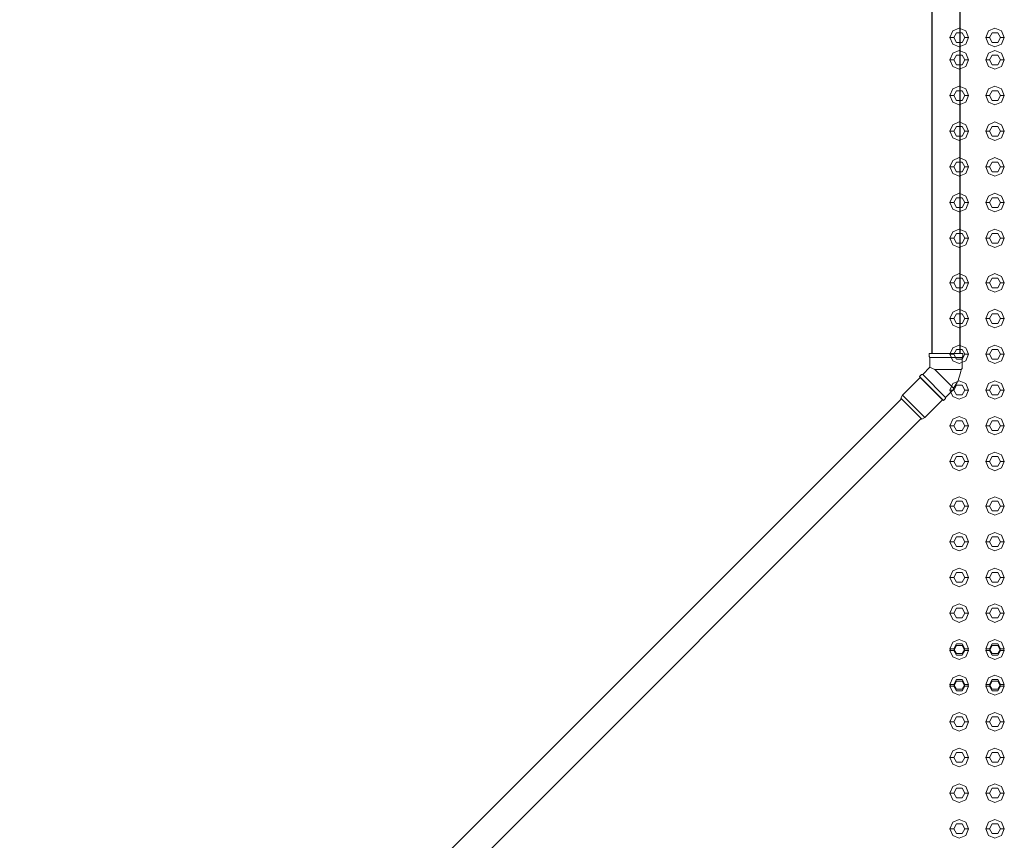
# Model space of a CAD drawing. Header units: millimetres. Extents: x -261 to 187, y -214 to 106.
# Tile 334 of 656: x -192.45 to -191.12, y -87.7 to -86.59. Entities that reach past the tile are written whole.
import ezdxf

# ---------------------------------------------------------------- set-up
doc = ezdxf.new("R2010")
doc.units = ezdxf.units.MM
doc.header["$LTSCALE"] = 0.005
doc.header["$MEASUREMENT"] = 0
for name, color, linetype, lineweight in [('AP-Condutos', 4, 'Continuous', 25), ('IFC-Elemento construtivo genérico-Contorno', 9, 'Continuous', 5), ('Simbolos', 5, 'Continuous', 20), ('Simbolos_int', 174, 'Continuous', 5)]:
    doc.layers.add(name, color=color, linetype=linetype, lineweight=lineweight)

msp = doc.modelspace()

# ---------------------------------------------------------------- linework, layer by layer
at = {"layer": 'AP-Condutos'}
for p, q in [((-191.2219, -84.7227), (-191.2219, -87.0407)), ((-191.1843, -84.7227), (-191.1843, -87.0407)), ((-191.2631, -87.1015), (-193.068, -88.9064)), ((-191.2365, -87.1281), (-193.0414, -88.933))]:
    msp.add_line(p, q, dxfattribs=at)
at = {"layer": 'IFC-Elemento construtivo genérico-Contorno', "lineweight": 5}
for p, q in [((-191.1977, -86.6156), (-191.194, -86.6068)), ((-191.194, -86.6068), (-191.1852, -86.6031)), ((-191.1927, -86.6156), (-191.1889, -86.6091)), ((-191.1889, -86.6091), (-191.1814, -86.6091)), ((-191.1852, -86.6031), (-191.1763, -86.6068)), ((-191.1814, -86.6091), (-191.1777, -86.6156)), ((-191.1763, -86.6068), (-191.1727, -86.6156)), ((-191.1497, -86.6156), (-191.146, -86.6068)), ((-191.146, -86.6068), (-191.1372, -86.6031)), ((-191.1447, -86.6156), (-191.1409, -86.6091)), ((-191.1409, -86.6091), (-191.1334, -86.6091)), ((-191.1372, -86.6031), (-191.1283, -86.6068)), ((-191.1334, -86.6091), (-191.1297, -86.6156)), ((-191.1283, -86.6068), (-191.1247, -86.6156)), ((-191.1977, -86.6156), (-191.1927, -86.6156)), ((-191.1977, -86.6156), (-191.194, -86.6244)), ((-191.194, -86.6244), (-191.1852, -86.6281)), ((-191.1927, -86.6156), (-191.1889, -86.6221)), ((-191.1889, -86.6221), (-191.1814, -86.6221)), ((-191.1852, -86.6281), (-191.1763, -86.6244)), ((-191.1814, -86.6221), (-191.1777, -86.6156)), ((-191.1777, -86.6156), (-191.1727, -86.6156)), ((-191.1763, -86.6244), (-191.1727, -86.6156)), ((-191.1497, -86.6156), (-191.1447, -86.6156)), ((-191.1497, -86.6156), (-191.146, -86.6244)), ((-191.146, -86.6244), (-191.1372, -86.6281)), ((-191.1447, -86.6156), (-191.1409, -86.6221)), ((-191.1409, -86.6221), (-191.1334, -86.6221)), ((-191.1372, -86.6281), (-191.1283, -86.6244)), ((-191.1334, -86.6221), (-191.1297, -86.6156)), ((-191.1297, -86.6156), (-191.1247, -86.6156)), ((-191.1283, -86.6244), (-191.1247, -86.6156)), ((-191.1977, -86.6456), (-191.194, -86.6368)), ((-191.194, -86.6368), (-191.1852, -86.6331)), ((-191.1927, -86.6456), (-191.1889, -86.6391)), ((-191.1889, -86.6391), (-191.1814, -86.6391)), ((-191.1852, -86.6331), (-191.1763, -86.6368)), ((-191.1814, -86.6391), (-191.1777, -86.6456)), ((-191.1763, -86.6368), (-191.1727, -86.6456)), ((-191.1497, -86.6456), (-191.146, -86.6368)), ((-191.146, -86.6368), (-191.1372, -86.6331)), ((-191.1447, -86.6456), (-191.1409, -86.6391)), ((-191.1409, -86.6391), (-191.1334, -86.6391)), ((-191.1372, -86.6331), (-191.1283, -86.6368)), ((-191.1334, -86.6391), (-191.1297, -86.6456)), ((-191.1283, -86.6368), (-191.1247, -86.6456)), ((-191.1977, -86.6456), (-191.1927, -86.6456)), ((-191.1977, -86.6456), (-191.194, -86.6544)), ((-191.1927, -86.6456), (-191.1889, -86.6521)), ((-191.1889, -86.6521), (-191.1814, -86.6521)), ((-191.1814, -86.6521), (-191.1777, -86.6456)), ((-191.1777, -86.6456), (-191.1727, -86.6456)), ((-191.1763, -86.6544), (-191.1727, -86.6456)), ((-191.1497, -86.6456), (-191.1447, -86.6456)), ((-191.1497, -86.6456), (-191.146, -86.6544)), ((-191.1447, -86.6456), (-191.1409, -86.6521)), ((-191.1409, -86.6521), (-191.1334, -86.6521)), ((-191.1334, -86.6521), (-191.1297, -86.6456)), ((-191.1297, -86.6456), (-191.1247, -86.6456)), ((-191.1283, -86.6544), (-191.1247, -86.6456)), ((-191.194, -86.6544), (-191.1852, -86.6581)), ((-191.1852, -86.6581), (-191.1763, -86.6544)), ((-191.146, -86.6544), (-191.1372, -86.6581)), ((-191.1372, -86.6581), (-191.1283, -86.6544)), ((-191.1977, -86.6936), (-191.194, -86.6848)), ((-191.194, -86.6848), (-191.1852, -86.6811)), ((-191.1927, -86.6936), (-191.1889, -86.6871)), ((-191.1889, -86.6871), (-191.1814, -86.6871)), ((-191.1852, -86.6811), (-191.1763, -86.6848)), ((-191.1814, -86.6871), (-191.1777, -86.6936)), ((-191.1763, -86.6848), (-191.1727, -86.6936)), ((-191.1497, -86.6936), (-191.146, -86.6848)), ((-191.146, -86.6848), (-191.1372, -86.6811)), ((-191.1447, -86.6936), (-191.1409, -86.6871)), ((-191.1409, -86.6871), (-191.1334, -86.6871)), ((-191.1372, -86.6811), (-191.1283, -86.6848)), ((-191.1334, -86.6871), (-191.1297, -86.6936)), ((-191.1283, -86.6848), (-191.1247, -86.6936)), ((-191.1977, -86.6936), (-191.1927, -86.6936)), ((-191.1977, -86.6936), (-191.194, -86.7024)), ((-191.194, -86.7024), (-191.1852, -86.7061)), ((-191.1927, -86.6936), (-191.1889, -86.7001)), ((-191.1889, -86.7001), (-191.1814, -86.7001)), ((-191.1852, -86.7061), (-191.1763, -86.7024)), ((-191.1814, -86.7001), (-191.1777, -86.6936)), ((-191.1777, -86.6936), (-191.1727, -86.6936)), ((-191.1763, -86.7024), (-191.1727, -86.6936)), ((-191.1497, -86.6936), (-191.1447, -86.6936)), ((-191.1497, -86.6936), (-191.146, -86.7024)), ((-191.146, -86.7024), (-191.1372, -86.7061)), ((-191.1447, -86.6936), (-191.1409, -86.7001)), ((-191.1409, -86.7001), (-191.1334, -86.7001)), ((-191.1372, -86.7061), (-191.1283, -86.7024)), ((-191.1334, -86.7001), (-191.1297, -86.6936)), ((-191.1297, -86.6936), (-191.1247, -86.6936)), ((-191.1283, -86.7024), (-191.1247, -86.6936)), ((-191.194, -86.7328), (-191.1852, -86.7291)), ((-191.1852, -86.7291), (-191.1763, -86.7328)), ((-191.146, -86.7328), (-191.1372, -86.7291)), ((-191.1372, -86.7291), (-191.1283, -86.7328)), ((-191.1977, -86.7416), (-191.194, -86.7328)), ((-191.1977, -86.7416), (-191.1927, -86.7416)), ((-191.1977, -86.7416), (-191.194, -86.7504)), ((-191.1927, -86.7416), (-191.1889, -86.7351)), ((-191.1927, -86.7416), (-191.1889, -86.7481)), ((-191.1889, -86.7351), (-191.1814, -86.7351)), ((-191.1814, -86.7351), (-191.1777, -86.7416)), ((-191.1814, -86.7481), (-191.1777, -86.7416)), ((-191.1777, -86.7416), (-191.1727, -86.7416)), ((-191.1763, -86.7328), (-191.1727, -86.7416)), ((-191.1763, -86.7504), (-191.1727, -86.7416)), ((-191.1497, -86.7416), (-191.146, -86.7328)), ((-191.1497, -86.7416), (-191.1447, -86.7416)), ((-191.1497, -86.7416), (-191.146, -86.7504)), ((-191.1447, -86.7416), (-191.1409, -86.7351)), ((-191.1447, -86.7416), (-191.1409, -86.7481)), ((-191.1409, -86.7351), (-191.1334, -86.7351)), ((-191.1334, -86.7351), (-191.1297, -86.7416)), ((-191.1334, -86.7481), (-191.1297, -86.7416)), ((-191.1297, -86.7416), (-191.1247, -86.7416)), ((-191.1283, -86.7328), (-191.1247, -86.7416)), ((-191.1283, -86.7504), (-191.1247, -86.7416)), ((-191.194, -86.7504), (-191.1852, -86.7541)), ((-191.1889, -86.7481), (-191.1814, -86.7481)), ((-191.1852, -86.7541), (-191.1763, -86.7504)), ((-191.146, -86.7504), (-191.1372, -86.7541)), ((-191.1409, -86.7481), (-191.1334, -86.7481)), ((-191.1372, -86.7541), (-191.1283, -86.7504)), ((-191.1977, -86.7896), (-191.194, -86.7808)), ((-191.194, -86.7808), (-191.1852, -86.7771)), ((-191.1927, -86.7896), (-191.1889, -86.7831)), ((-191.1889, -86.7831), (-191.1814, -86.7831)), ((-191.1852, -86.7771), (-191.1763, -86.7808)), ((-191.1814, -86.7831), (-191.1777, -86.7896)), ((-191.1763, -86.7808), (-191.1727, -86.7896)), ((-191.1497, -86.7896), (-191.146, -86.7808)), ((-191.146, -86.7808), (-191.1372, -86.7771)), ((-191.1447, -86.7896), (-191.1409, -86.7831)), ((-191.1409, -86.7831), (-191.1334, -86.7831)), ((-191.1372, -86.7771), (-191.1283, -86.7808)), ((-191.1334, -86.7831), (-191.1297, -86.7896)), ((-191.1283, -86.7808), (-191.1247, -86.7896)), ((-191.1977, -86.7896), (-191.1927, -86.7896)), ((-191.1977, -86.7896), (-191.194, -86.7984)), ((-191.194, -86.7984), (-191.1852, -86.8021)), ((-191.1927, -86.7896), (-191.1889, -86.7961)), ((-191.1889, -86.7961), (-191.1814, -86.7961)), ((-191.1852, -86.8021), (-191.1763, -86.7984)), ((-191.1814, -86.7961), (-191.1777, -86.7896)), ((-191.1777, -86.7896), (-191.1727, -86.7896)), ((-191.1763, -86.7984), (-191.1727, -86.7896)), ((-191.1497, -86.7896), (-191.1447, -86.7896)), ((-191.1497, -86.7896), (-191.146, -86.7984)), ((-191.146, -86.7984), (-191.1372, -86.8021)), ((-191.1447, -86.7896), (-191.1409, -86.7961)), ((-191.1409, -86.7961), (-191.1334, -86.7961)), ((-191.1372, -86.8021), (-191.1283, -86.7984)), ((-191.1334, -86.7961), (-191.1297, -86.7896)), ((-191.1297, -86.7896), (-191.1247, -86.7896)), ((-191.1283, -86.7984), (-191.1247, -86.7896)), ((-191.194, -86.8288), (-191.1852, -86.8251)), ((-191.1852, -86.8251), (-191.1763, -86.8288)), ((-191.146, -86.8288), (-191.1372, -86.8251)), ((-191.1372, -86.8251), (-191.1283, -86.8288)), ((-191.1977, -86.8376), (-191.194, -86.8288)), ((-191.1977, -86.8376), (-191.1927, -86.8376)), ((-191.1977, -86.8376), (-191.194, -86.8464)), ((-191.1927, -86.8376), (-191.1889, -86.8311)), ((-191.1927, -86.8376), (-191.1889, -86.8441)), ((-191.1889, -86.8311), (-191.1814, -86.8311)), ((-191.1814, -86.8311), (-191.1777, -86.8376)), ((-191.1814, -86.8441), (-191.1777, -86.8376)), ((-191.1777, -86.8376), (-191.1727, -86.8376)), ((-191.1763, -86.8288), (-191.1727, -86.8376)), ((-191.1763, -86.8464), (-191.1727, -86.8376)), ((-191.1497, -86.8376), (-191.146, -86.8288)), ((-191.1497, -86.8376), (-191.1447, -86.8376)), ((-191.1497, -86.8376), (-191.146, -86.8464)), ((-191.1447, -86.8376), (-191.1409, -86.8311)), ((-191.1447, -86.8376), (-191.1409, -86.8441)), ((-191.1409, -86.8311), (-191.1334, -86.8311)), ((-191.1334, -86.8311), (-191.1297, -86.8376)), ((-191.1334, -86.8441), (-191.1297, -86.8376)), ((-191.1297, -86.8376), (-191.1247, -86.8376)), ((-191.1283, -86.8288), (-191.1247, -86.8376)), ((-191.1283, -86.8464), (-191.1247, -86.8376)), ((-191.194, -86.8464), (-191.1852, -86.8501)), ((-191.1889, -86.8441), (-191.1814, -86.8441)), ((-191.1852, -86.8501), (-191.1763, -86.8464)), ((-191.146, -86.8464), (-191.1372, -86.8501)), ((-191.1409, -86.8441), (-191.1334, -86.8441)), ((-191.1372, -86.8501), (-191.1283, -86.8464)), ((-191.1977, -86.8856), (-191.194, -86.8768)), ((-191.194, -86.8768), (-191.1852, -86.8731)), ((-191.1852, -86.8731), (-191.1763, -86.8768)), ((-191.1763, -86.8768), (-191.1727, -86.8856)), ((-191.1497, -86.8856), (-191.146, -86.8768)), ((-191.146, -86.8768), (-191.1372, -86.8731)), ((-191.1372, -86.8731), (-191.1283, -86.8768)), ((-191.1283, -86.8768), (-191.1247, -86.8856)), ((-191.1977, -86.8856), (-191.1927, -86.8856)), ((-191.1977, -86.8856), (-191.194, -86.8944)), ((-191.1927, -86.8856), (-191.1889, -86.8791)), ((-191.1927, -86.8856), (-191.1889, -86.8921)), ((-191.1889, -86.8791), (-191.1814, -86.8791)), ((-191.1814, -86.8791), (-191.1777, -86.8856)), ((-191.1814, -86.8921), (-191.1777, -86.8856)), ((-191.1777, -86.8856), (-191.1727, -86.8856)), ((-191.1763, -86.8944), (-191.1727, -86.8856)), ((-191.1497, -86.8856), (-191.1447, -86.8856)), ((-191.1497, -86.8856), (-191.146, -86.8944)), ((-191.1447, -86.8856), (-191.1409, -86.8791)), ((-191.1447, -86.8856), (-191.1409, -86.8921)), ((-191.1409, -86.8791), (-191.1334, -86.8791)), ((-191.1334, -86.8791), (-191.1297, -86.8856)), ((-191.1334, -86.8921), (-191.1297, -86.8856)), ((-191.1297, -86.8856), (-191.1247, -86.8856)), ((-191.1283, -86.8944), (-191.1247, -86.8856)), ((-191.194, -86.8944), (-191.1852, -86.8981)), ((-191.1889, -86.8921), (-191.1814, -86.8921)), ((-191.1852, -86.8981), (-191.1763, -86.8944)), ((-191.146, -86.8944), (-191.1372, -86.8981)), ((-191.1409, -86.8921), (-191.1334, -86.8921)), ((-191.1372, -86.8981), (-191.1283, -86.8944)), ((-191.1977, -86.9456), (-191.194, -86.9368)), ((-191.194, -86.9368), (-191.1852, -86.9331)), ((-191.1927, -86.9456), (-191.1889, -86.9391)), ((-191.1889, -86.9391), (-191.1814, -86.9391)), ((-191.1852, -86.9331), (-191.1763, -86.9368)), ((-191.1814, -86.9391), (-191.1777, -86.9456)), ((-191.1763, -86.9368), (-191.1727, -86.9456)), ((-191.1497, -86.9456), (-191.146, -86.9368)), ((-191.146, -86.9368), (-191.1372, -86.9331)), ((-191.1447, -86.9456), (-191.1409, -86.9391)), ((-191.1409, -86.9391), (-191.1334, -86.9391)), ((-191.1372, -86.9331), (-191.1283, -86.9368)), ((-191.1334, -86.9391), (-191.1297, -86.9456)), ((-191.1283, -86.9368), (-191.1247, -86.9456)), ((-191.1977, -86.9456), (-191.1927, -86.9456)), ((-191.1977, -86.9456), (-191.194, -86.9544)), ((-191.194, -86.9544), (-191.1852, -86.9581)), ((-191.1927, -86.9456), (-191.1889, -86.9521)), ((-191.1889, -86.9521), (-191.1814, -86.9521)), ((-191.1852, -86.9581), (-191.1763, -86.9544)), ((-191.1814, -86.9521), (-191.1777, -86.9456)), ((-191.1777, -86.9456), (-191.1727, -86.9456)), ((-191.1763, -86.9544), (-191.1727, -86.9456)), ((-191.1497, -86.9456), (-191.1447, -86.9456)), ((-191.1497, -86.9456), (-191.146, -86.9544)), ((-191.146, -86.9544), (-191.1372, -86.9581)), ((-191.1447, -86.9456), (-191.1409, -86.9521)), ((-191.1409, -86.9521), (-191.1334, -86.9521)), ((-191.1372, -86.9581), (-191.1283, -86.9544)), ((-191.1334, -86.9521), (-191.1297, -86.9456)), ((-191.1297, -86.9456), (-191.1247, -86.9456)), ((-191.1283, -86.9544), (-191.1247, -86.9456)), ((-191.194, -86.9848), (-191.1852, -86.9811)), ((-191.1852, -86.9811), (-191.1763, -86.9848)), ((-191.146, -86.9848), (-191.1372, -86.9811)), ((-191.1372, -86.9811), (-191.1283, -86.9848)), ((-191.1977, -86.9936), (-191.194, -86.9848)), ((-191.1977, -86.9936), (-191.1927, -86.9936)), ((-191.1977, -86.9936), (-191.194, -87.0024)), ((-191.1927, -86.9936), (-191.1889, -86.9871)), ((-191.1927, -86.9936), (-191.1889, -87.0001)), ((-191.1889, -86.9871), (-191.1814, -86.9871)), ((-191.1814, -86.9871), (-191.1777, -86.9936)), ((-191.1814, -87.0001), (-191.1777, -86.9936)), ((-191.1777, -86.9936), (-191.1727, -86.9936)), ((-191.1763, -86.9848), (-191.1727, -86.9936)), ((-191.1763, -87.0024), (-191.1727, -86.9936)), ((-191.1497, -86.9936), (-191.146, -86.9848)), ((-191.1497, -86.9936), (-191.1447, -86.9936)), ((-191.1497, -86.9936), (-191.146, -87.0024)), ((-191.1447, -86.9936), (-191.1409, -86.9871)), ((-191.1447, -86.9936), (-191.1409, -87.0001)), ((-191.1409, -86.9871), (-191.1334, -86.9871)), ((-191.1334, -86.9871), (-191.1297, -86.9936)), ((-191.1334, -87.0001), (-191.1297, -86.9936)), ((-191.1297, -86.9936), (-191.1247, -86.9936)), ((-191.1283, -86.9848), (-191.1247, -86.9936)), ((-191.1283, -87.0024), (-191.1247, -86.9936)), ((-191.194, -87.0024), (-191.1852, -87.0061)), ((-191.1889, -87.0001), (-191.1814, -87.0001)), ((-191.1852, -87.0061), (-191.1763, -87.0024)), ((-191.146, -87.0024), (-191.1372, -87.0061)), ((-191.1409, -87.0001), (-191.1334, -87.0001)), ((-191.1372, -87.0061), (-191.1283, -87.0024)), ((-191.1977, -87.0416), (-191.194, -87.0328)), ((-191.194, -87.0328), (-191.1852, -87.0291)), ((-191.1927, -87.0416), (-191.1889, -87.0351)), ((-191.1889, -87.0351), (-191.1814, -87.0351)), ((-191.1852, -87.0291), (-191.1763, -87.0328)), ((-191.1814, -87.0351), (-191.1777, -87.0416)), ((-191.1763, -87.0328), (-191.1727, -87.0416)), ((-191.1497, -87.0416), (-191.146, -87.0328)), ((-191.146, -87.0328), (-191.1372, -87.0291)), ((-191.1447, -87.0416), (-191.1409, -87.0351)), ((-191.1409, -87.0351), (-191.1334, -87.0351)), ((-191.1372, -87.0291), (-191.1283, -87.0328)), ((-191.1334, -87.0351), (-191.1297, -87.0416)), ((-191.1283, -87.0328), (-191.1247, -87.0416)), ((-191.1977, -87.0416), (-191.1927, -87.0416)), ((-191.1977, -87.0416), (-191.194, -87.0504)), ((-191.1927, -87.0416), (-191.1889, -87.0481)), ((-191.1889, -87.0481), (-191.1814, -87.0481)), ((-191.1814, -87.0481), (-191.1777, -87.0416)), ((-191.1777, -87.0416), (-191.1727, -87.0416)), ((-191.1763, -87.0504), (-191.1727, -87.0416)), ((-191.1497, -87.0416), (-191.1447, -87.0416)), ((-191.1497, -87.0416), (-191.146, -87.0504)), ((-191.1447, -87.0416), (-191.1409, -87.0481)), ((-191.1409, -87.0481), (-191.1334, -87.0481)), ((-191.1334, -87.0481), (-191.1297, -87.0416)), ((-191.1297, -87.0416), (-191.1247, -87.0416)), ((-191.1283, -87.0504), (-191.1247, -87.0416)), ((-191.194, -87.0504), (-191.1852, -87.0541)), ((-191.1852, -87.0541), (-191.1763, -87.0504)), ((-191.146, -87.0504), (-191.1372, -87.0541)), ((-191.1372, -87.0541), (-191.1283, -87.0504)), ((-191.1977, -87.0896), (-191.194, -87.0808)), ((-191.1977, -87.0896), (-191.1927, -87.0896)), ((-191.1977, -87.0896), (-191.194, -87.0984)), ((-191.194, -87.0808), (-191.1852, -87.0771)), ((-191.1927, -87.0896), (-191.1889, -87.0831)), ((-191.1927, -87.0896), (-191.1889, -87.0961)), ((-191.1889, -87.0831), (-191.1814, -87.0831)), ((-191.1852, -87.0771), (-191.1763, -87.0808)), ((-191.1814, -87.0831), (-191.1777, -87.0896)), ((-191.1814, -87.0961), (-191.1777, -87.0896)), ((-191.1777, -87.0896), (-191.1727, -87.0896)), ((-191.1763, -87.0808), (-191.1727, -87.0896)), ((-191.1763, -87.0984), (-191.1727, -87.0896)), ((-191.1497, -87.0896), (-191.146, -87.0808)), ((-191.1497, -87.0896), (-191.1447, -87.0896)), ((-191.1497, -87.0896), (-191.146, -87.0984)), ((-191.146, -87.0808), (-191.1372, -87.0771)), ((-191.1447, -87.0896), (-191.1409, -87.0831)), ((-191.1447, -87.0896), (-191.1409, -87.0961)), ((-191.1409, -87.0831), (-191.1334, -87.0831)), ((-191.1372, -87.0771), (-191.1283, -87.0808)), ((-191.1334, -87.0831), (-191.1297, -87.0896)), ((-191.1334, -87.0961), (-191.1297, -87.0896)), ((-191.1297, -87.0896), (-191.1247, -87.0896)), ((-191.1283, -87.0808), (-191.1247, -87.0896)), ((-191.1283, -87.0984), (-191.1247, -87.0896)), ((-191.194, -87.0984), (-191.1852, -87.1021)), ((-191.1889, -87.0961), (-191.1814, -87.0961)), ((-191.1852, -87.1021), (-191.1763, -87.0984)), ((-191.146, -87.0984), (-191.1372, -87.1021)), ((-191.1409, -87.0961), (-191.1334, -87.0961)), ((-191.1372, -87.1021), (-191.1283, -87.0984)), ((-191.1977, -87.1376), (-191.194, -87.1288)), ((-191.194, -87.1288), (-191.1852, -87.1251)), ((-191.1852, -87.1251), (-191.1763, -87.1288)), ((-191.1763, -87.1288), (-191.1727, -87.1376)), ((-191.1497, -87.1376), (-191.146, -87.1288)), ((-191.146, -87.1288), (-191.1372, -87.1251)), ((-191.1372, -87.1251), (-191.1283, -87.1288)), ((-191.1283, -87.1288), (-191.1247, -87.1376)), ((-191.1977, -87.1376), (-191.1927, -87.1376)), ((-191.1977, -87.1376), (-191.194, -87.1464)), ((-191.1927, -87.1376), (-191.1889, -87.1311)), ((-191.1927, -87.1376), (-191.1889, -87.1441)), ((-191.1889, -87.1311), (-191.1814, -87.1311)), ((-191.1814, -87.1311), (-191.1777, -87.1376)), ((-191.1814, -87.1441), (-191.1777, -87.1376)), ((-191.1777, -87.1376), (-191.1727, -87.1376)), ((-191.1763, -87.1464), (-191.1727, -87.1376)), ((-191.1497, -87.1376), (-191.1447, -87.1376)), ((-191.1497, -87.1376), (-191.146, -87.1464)), ((-191.1447, -87.1376), (-191.1409, -87.1311)), ((-191.1447, -87.1376), (-191.1409, -87.1441)), ((-191.1409, -87.1311), (-191.1334, -87.1311)), ((-191.1334, -87.1311), (-191.1297, -87.1376)), ((-191.1334, -87.1441), (-191.1297, -87.1376)), ((-191.1297, -87.1376), (-191.1247, -87.1376)), ((-191.1283, -87.1464), (-191.1247, -87.1376)), ((-191.194, -87.1464), (-191.1852, -87.1501)), ((-191.1889, -87.1441), (-191.1814, -87.1441)), ((-191.1852, -87.1501), (-191.1763, -87.1464)), ((-191.146, -87.1464), (-191.1372, -87.1501)), ((-191.1409, -87.1441), (-191.1334, -87.1441)), ((-191.1372, -87.1501), (-191.1283, -87.1464)), ((-191.1977, -87.1856), (-191.194, -87.1768)), ((-191.194, -87.1768), (-191.1852, -87.1731)), ((-191.1927, -87.1856), (-191.1889, -87.1791)), ((-191.1889, -87.1791), (-191.1814, -87.1791)), ((-191.1852, -87.1731), (-191.1763, -87.1768)), ((-191.1814, -87.1791), (-191.1777, -87.1856)), ((-191.1763, -87.1768), (-191.1727, -87.1856)), ((-191.1497, -87.1856), (-191.146, -87.1768)), ((-191.146, -87.1768), (-191.1372, -87.1731)), ((-191.1447, -87.1856), (-191.1409, -87.1791)), ((-191.1409, -87.1791), (-191.1334, -87.1791)), ((-191.1372, -87.1731), (-191.1283, -87.1768)), ((-191.1334, -87.1791), (-191.1297, -87.1856)), ((-191.1283, -87.1768), (-191.1247, -87.1856)), ((-191.1977, -87.1856), (-191.1927, -87.1856)), ((-191.1977, -87.1856), (-191.194, -87.1944)), ((-191.194, -87.1944), (-191.1852, -87.1981)), ((-191.1927, -87.1856), (-191.1889, -87.1921)), ((-191.1889, -87.1921), (-191.1814, -87.1921)), ((-191.1852, -87.1981), (-191.1763, -87.1944)), ((-191.1814, -87.1921), (-191.1777, -87.1856)), ((-191.1777, -87.1856), (-191.1727, -87.1856)), ((-191.1763, -87.1944), (-191.1727, -87.1856)), ((-191.1497, -87.1856), (-191.1447, -87.1856)), ((-191.1497, -87.1856), (-191.146, -87.1944)), ((-191.146, -87.1944), (-191.1372, -87.1981)), ((-191.1447, -87.1856), (-191.1409, -87.1921)), ((-191.1409, -87.1921), (-191.1334, -87.1921)), ((-191.1372, -87.1981), (-191.1283, -87.1944)), ((-191.1334, -87.1921), (-191.1297, -87.1856)), ((-191.1297, -87.1856), (-191.1247, -87.1856)), ((-191.1283, -87.1944), (-191.1247, -87.1856)), ((-191.194, -87.2368), (-191.1852, -87.2331)), ((-191.1852, -87.2331), (-191.1763, -87.2368)), ((-191.146, -87.2368), (-191.1372, -87.2331)), ((-191.1372, -87.2331), (-191.1283, -87.2368)), ((-191.1977, -87.2456), (-191.194, -87.2368)), ((-191.1977, -87.2456), (-191.1927, -87.2456)), ((-191.1977, -87.2456), (-191.194, -87.2544)), ((-191.1927, -87.2456), (-191.1889, -87.2391)), ((-191.1927, -87.2456), (-191.1889, -87.2521)), ((-191.1889, -87.2391), (-191.1814, -87.2391)), ((-191.1814, -87.2391), (-191.1777, -87.2456)), ((-191.1814, -87.2521), (-191.1777, -87.2456)), ((-191.1777, -87.2456), (-191.1727, -87.2456)), ((-191.1763, -87.2368), (-191.1727, -87.2456)), ((-191.1763, -87.2544), (-191.1727, -87.2456)), ((-191.1497, -87.2456), (-191.146, -87.2368)), ((-191.1497, -87.2456), (-191.1447, -87.2456)), ((-191.1497, -87.2456), (-191.146, -87.2544)), ((-191.1447, -87.2456), (-191.1409, -87.2391)), ((-191.1447, -87.2456), (-191.1409, -87.2521)), ((-191.1409, -87.2391), (-191.1334, -87.2391)), ((-191.1334, -87.2391), (-191.1297, -87.2456)), ((-191.1334, -87.2521), (-191.1297, -87.2456)), ((-191.1297, -87.2456), (-191.1247, -87.2456)), ((-191.1283, -87.2368), (-191.1247, -87.2456)), ((-191.1283, -87.2544), (-191.1247, -87.2456)), ((-191.194, -87.2544), (-191.1852, -87.2581)), ((-191.1889, -87.2521), (-191.1814, -87.2521)), ((-191.1852, -87.2581), (-191.1763, -87.2544)), ((-191.146, -87.2544), (-191.1372, -87.2581)), ((-191.1409, -87.2521), (-191.1334, -87.2521)), ((-191.1372, -87.2581), (-191.1283, -87.2544)), ((-191.1977, -87.2936), (-191.194, -87.2848)), ((-191.194, -87.2848), (-191.1852, -87.2811)), ((-191.1927, -87.2936), (-191.1889, -87.2871)), ((-191.1889, -87.2871), (-191.1814, -87.2871)), ((-191.1852, -87.2811), (-191.1763, -87.2848)), ((-191.1814, -87.2871), (-191.1777, -87.2936)), ((-191.1763, -87.2848), (-191.1727, -87.2936)), ((-191.1497, -87.2936), (-191.146, -87.2848)), ((-191.146, -87.2848), (-191.1372, -87.2811)), ((-191.1447, -87.2936), (-191.1409, -87.2871)), ((-191.1409, -87.2871), (-191.1334, -87.2871)), ((-191.1372, -87.2811), (-191.1283, -87.2848)), ((-191.1334, -87.2871), (-191.1297, -87.2936)), ((-191.1283, -87.2848), (-191.1247, -87.2936)), ((-191.1977, -87.2936), (-191.1927, -87.2936)), ((-191.1977, -87.2936), (-191.194, -87.3024)), ((-191.1927, -87.2936), (-191.1889, -87.3001)), ((-191.1889, -87.3001), (-191.1814, -87.3001)), ((-191.1814, -87.3001), (-191.1777, -87.2936)), ((-191.1777, -87.2936), (-191.1727, -87.2936)), ((-191.1763, -87.3024), (-191.1727, -87.2936)), ((-191.1497, -87.2936), (-191.1447, -87.2936)), ((-191.1497, -87.2936), (-191.146, -87.3024)), ((-191.1447, -87.2936), (-191.1409, -87.3001)), ((-191.1409, -87.3001), (-191.1334, -87.3001)), ((-191.1334, -87.3001), (-191.1297, -87.2936)), ((-191.1297, -87.2936), (-191.1247, -87.2936)), ((-191.1283, -87.3024), (-191.1247, -87.2936)), ((-191.194, -87.3024), (-191.1852, -87.3061)), ((-191.1852, -87.3061), (-191.1763, -87.3024)), ((-191.146, -87.3024), (-191.1372, -87.3061)), ((-191.1372, -87.3061), (-191.1283, -87.3024)), ((-191.1977, -87.3416), (-191.194, -87.3328)), ((-191.194, -87.3328), (-191.1852, -87.3291)), ((-191.1927, -87.3416), (-191.1889, -87.3351)), ((-191.1889, -87.3351), (-191.1814, -87.3351)), ((-191.1852, -87.3291), (-191.1763, -87.3328)), ((-191.1814, -87.3351), (-191.1777, -87.3416)), ((-191.1763, -87.3328), (-191.1727, -87.3416)), ((-191.1497, -87.3416), (-191.146, -87.3328)), ((-191.146, -87.3328), (-191.1372, -87.3291)), ((-191.1447, -87.3416), (-191.1409, -87.3351)), ((-191.1409, -87.3351), (-191.1334, -87.3351)), ((-191.1372, -87.3291), (-191.1283, -87.3328)), ((-191.1334, -87.3351), (-191.1297, -87.3416)), ((-191.1283, -87.3328), (-191.1247, -87.3416)), ((-191.1977, -87.3416), (-191.1927, -87.3416)), ((-191.1977, -87.3416), (-191.194, -87.3504)), ((-191.194, -87.3504), (-191.1852, -87.3541)), ((-191.1927, -87.3416), (-191.1889, -87.3481)), ((-191.1889, -87.3481), (-191.1814, -87.3481)), ((-191.1852, -87.3541), (-191.1763, -87.3504)), ((-191.1814, -87.3481), (-191.1777, -87.3416)), ((-191.1777, -87.3416), (-191.1727, -87.3416)), ((-191.1763, -87.3504), (-191.1727, -87.3416)), ((-191.1497, -87.3416), (-191.1447, -87.3416)), ((-191.1497, -87.3416), (-191.146, -87.3504)), ((-191.146, -87.3504), (-191.1372, -87.3541)), ((-191.1447, -87.3416), (-191.1409, -87.3481)), ((-191.1409, -87.3481), (-191.1334, -87.3481)), ((-191.1372, -87.3541), (-191.1283, -87.3504)), ((-191.1334, -87.3481), (-191.1297, -87.3416)), ((-191.1297, -87.3416), (-191.1247, -87.3416)), ((-191.1283, -87.3504), (-191.1247, -87.3416)), ((-191.1977, -87.3896), (-191.194, -87.3808)), ((-191.194, -87.3808), (-191.1852, -87.3771)), ((-191.1852, -87.3771), (-191.1763, -87.3808)), ((-191.1763, -87.3808), (-191.1727, -87.3896)), ((-191.1497, -87.3896), (-191.146, -87.3808)), ((-191.146, -87.3808), (-191.1372, -87.3771)), ((-191.1372, -87.3771), (-191.1283, -87.3808)), ((-191.1283, -87.3808), (-191.1247, -87.3896)), ((-191.1977, -87.3896), (-191.1927, -87.3896)), ((-191.1977, -87.3896), (-191.194, -87.3984)), ((-191.1927, -87.3896), (-191.1889, -87.3831)), ((-191.1927, -87.3896), (-191.1889, -87.3961)), ((-191.1889, -87.3831), (-191.1814, -87.3831)), ((-191.1814, -87.3831), (-191.1777, -87.3896)), ((-191.1814, -87.3961), (-191.1777, -87.3896)), ((-191.1777, -87.3896), (-191.1727, -87.3896)), ((-191.1763, -87.3984), (-191.1727, -87.3896)), ((-191.1497, -87.3896), (-191.1447, -87.3896)), ((-191.1497, -87.3896), (-191.146, -87.3984)), ((-191.1447, -87.3896), (-191.1409, -87.3831)), ((-191.1447, -87.3896), (-191.1409, -87.3961)), ((-191.1409, -87.3831), (-191.1334, -87.3831)), ((-191.1334, -87.3831), (-191.1297, -87.3896)), ((-191.1334, -87.3961), (-191.1297, -87.3896)), ((-191.1297, -87.3896), (-191.1247, -87.3896)), ((-191.1283, -87.3984), (-191.1247, -87.3896)), ((-191.194, -87.3984), (-191.1852, -87.4021)), ((-191.1889, -87.3961), (-191.1814, -87.3961)), ((-191.1852, -87.4021), (-191.1763, -87.3984)), ((-191.146, -87.3984), (-191.1372, -87.4021)), ((-191.1409, -87.3961), (-191.1334, -87.3961)), ((-191.1372, -87.4021), (-191.1283, -87.3984)), ((-191.1977, -87.4376), (-191.194, -87.4288)), ((-191.194, -87.4288), (-191.1852, -87.4251)), ((-191.1927, -87.4376), (-191.1889, -87.4311)), ((-191.1927, -87.4397), (-191.1889, -87.4332)), ((-191.1889, -87.4311), (-191.1814, -87.4311)), ((-191.1889, -87.4332), (-191.1814, -87.4332)), ((-191.1852, -87.4251), (-191.1763, -87.4288)), ((-191.1814, -87.4311), (-191.1777, -87.4376)), ((-191.1814, -87.4332), (-191.1777, -87.4397)), ((-191.1763, -87.4288), (-191.1727, -87.4376)), ((-191.1497, -87.4376), (-191.146, -87.4288)), ((-191.146, -87.4288), (-191.1372, -87.4251)), ((-191.1447, -87.4376), (-191.1409, -87.4311)), ((-191.1447, -87.4397), (-191.1409, -87.4332)), ((-191.1409, -87.4311), (-191.1334, -87.4311)), ((-191.1409, -87.4332), (-191.1334, -87.4332)), ((-191.1372, -87.4251), (-191.1283, -87.4288)), ((-191.1334, -87.4311), (-191.1297, -87.4376)), ((-191.1334, -87.4332), (-191.1297, -87.4397)), ((-191.1283, -87.4288), (-191.1247, -87.4376)), ((-191.1977, -87.4376), (-191.1927, -87.4376)), ((-191.1977, -87.4376), (-191.1972, -87.4387)), ((-191.1977, -87.4397), (-191.1972, -87.4387)), ((-191.1977, -87.4397), (-191.1927, -87.4397)), ((-191.1977, -87.4397), (-191.194, -87.4486)), ((-191.1927, -87.4376), (-191.1889, -87.4441)), ((-191.1927, -87.4397), (-191.1889, -87.4462)), ((-191.1889, -87.4441), (-191.1814, -87.4441)), ((-191.1889, -87.4462), (-191.1814, -87.4462)), ((-191.1814, -87.4441), (-191.1777, -87.4376)), ((-191.1814, -87.4462), (-191.1777, -87.4397)), ((-191.1777, -87.4376), (-191.1727, -87.4376)), ((-191.1777, -87.4397), (-191.1727, -87.4397)), ((-191.1763, -87.4486), (-191.1727, -87.4397)), ((-191.1731, -87.4387), (-191.1727, -87.4376)), ((-191.1731, -87.4387), (-191.1727, -87.4397)), ((-191.1497, -87.4376), (-191.1447, -87.4376)), ((-191.1497, -87.4376), (-191.1492, -87.4387)), ((-191.1497, -87.4397), (-191.1492, -87.4387)), ((-191.1497, -87.4397), (-191.1447, -87.4397)), ((-191.1497, -87.4397), (-191.146, -87.4486)), ((-191.1447, -87.4376), (-191.1409, -87.4441)), ((-191.1447, -87.4397), (-191.1409, -87.4462)), ((-191.1409, -87.4441), (-191.1334, -87.4441)), ((-191.1409, -87.4462), (-191.1334, -87.4462)), ((-191.1334, -87.4441), (-191.1297, -87.4376)), ((-191.1334, -87.4462), (-191.1297, -87.4397)), ((-191.1297, -87.4376), (-191.1247, -87.4376)), ((-191.1297, -87.4397), (-191.1247, -87.4397)), ((-191.1283, -87.4486), (-191.1247, -87.4397)), ((-191.1251, -87.4387), (-191.1247, -87.4376)), ((-191.1251, -87.4387), (-191.1247, -87.4397)), ((-191.194, -87.4486), (-191.1852, -87.4522)), ((-191.1852, -87.4522), (-191.1763, -87.4486)), ((-191.146, -87.4486), (-191.1372, -87.4522)), ((-191.1372, -87.4522), (-191.1283, -87.4486)), ((-191.194, -87.4768), (-191.1852, -87.4731)), ((-191.1852, -87.4731), (-191.1763, -87.4768)), ((-191.146, -87.4768), (-191.1372, -87.4731)), ((-191.1372, -87.4731), (-191.1283, -87.4768)), ((-191.1977, -87.4856), (-191.194, -87.4768)), ((-191.1977, -87.4856), (-191.1927, -87.4856)), ((-191.1977, -87.4856), (-191.1972, -87.4867)), ((-191.1977, -87.4877), (-191.1972, -87.4867)), ((-191.1927, -87.4856), (-191.1889, -87.4791)), ((-191.1927, -87.4877), (-191.1889, -87.4812)), ((-191.1927, -87.4856), (-191.1889, -87.4921)), ((-191.1889, -87.4791), (-191.1814, -87.4791)), ((-191.1889, -87.4812), (-191.1814, -87.4812)), ((-191.1814, -87.4791), (-191.1777, -87.4856)), ((-191.1814, -87.4812), (-191.1777, -87.4877)), ((-191.1814, -87.4921), (-191.1777, -87.4856)), ((-191.1777, -87.4856), (-191.1727, -87.4856)), ((-191.1763, -87.4768), (-191.1727, -87.4856)), ((-191.1731, -87.4867), (-191.1727, -87.4856)), ((-191.1731, -87.4867), (-191.1727, -87.4877)), ((-191.1497, -87.4856), (-191.146, -87.4768)), ((-191.1497, -87.4856), (-191.1447, -87.4856)), ((-191.1497, -87.4856), (-191.1492, -87.4867)), ((-191.1497, -87.4877), (-191.1492, -87.4867)), ((-191.1447, -87.4856), (-191.1409, -87.4791)), ((-191.1447, -87.4877), (-191.1409, -87.4812)), ((-191.1447, -87.4856), (-191.1409, -87.4921)), ((-191.1409, -87.4791), (-191.1334, -87.4791)), ((-191.1409, -87.4812), (-191.1334, -87.4812)), ((-191.1334, -87.4791), (-191.1297, -87.4856)), ((-191.1334, -87.4812), (-191.1297, -87.4877)), ((-191.1334, -87.4921), (-191.1297, -87.4856)), ((-191.1297, -87.4856), (-191.1247, -87.4856)), ((-191.1283, -87.4768), (-191.1247, -87.4856)), ((-191.1251, -87.4867), (-191.1247, -87.4856)), ((-191.1251, -87.4867), (-191.1247, -87.4877)), ((-191.1977, -87.4877), (-191.1927, -87.4877)), ((-191.1977, -87.4877), (-191.194, -87.4966)), ((-191.194, -87.4966), (-191.1852, -87.5002)), ((-191.1927, -87.4877), (-191.1889, -87.4942)), ((-191.1889, -87.4921), (-191.1814, -87.4921)), ((-191.1889, -87.4942), (-191.1814, -87.4942)), ((-191.1852, -87.5002), (-191.1763, -87.4966)), ((-191.1814, -87.4942), (-191.1777, -87.4877)), ((-191.1777, -87.4877), (-191.1727, -87.4877)), ((-191.1763, -87.4966), (-191.1727, -87.4877)), ((-191.1497, -87.4877), (-191.1447, -87.4877)), ((-191.1497, -87.4877), (-191.146, -87.4966)), ((-191.146, -87.4966), (-191.1372, -87.5002)), ((-191.1447, -87.4877), (-191.1409, -87.4942)), ((-191.1409, -87.4921), (-191.1334, -87.4921)), ((-191.1409, -87.4942), (-191.1334, -87.4942)), ((-191.1372, -87.5002), (-191.1283, -87.4966)), ((-191.1334, -87.4942), (-191.1297, -87.4877)), ((-191.1297, -87.4877), (-191.1247, -87.4877)), ((-191.1283, -87.4966), (-191.1247, -87.4877)), ((-191.1977, -87.5357), (-191.194, -87.5269)), ((-191.194, -87.5269), (-191.1852, -87.5232)), ((-191.1852, -87.5232), (-191.1763, -87.5269)), ((-191.1763, -87.5269), (-191.1727, -87.5357)), ((-191.1497, -87.5357), (-191.146, -87.5269)), ((-191.146, -87.5269), (-191.1372, -87.5232)), ((-191.1372, -87.5232), (-191.1283, -87.5269)), ((-191.1283, -87.5269), (-191.1247, -87.5357)), ((-191.1977, -87.5357), (-191.1927, -87.5357)), ((-191.1977, -87.5357), (-191.194, -87.5446)), ((-191.1927, -87.5357), (-191.1889, -87.5292)), ((-191.1927, -87.5357), (-191.1889, -87.5422)), ((-191.1889, -87.5292), (-191.1814, -87.5292)), ((-191.1814, -87.5292), (-191.1777, -87.5357)), ((-191.1814, -87.5422), (-191.1777, -87.5357)), ((-191.1777, -87.5357), (-191.1727, -87.5357)), ((-191.1763, -87.5446), (-191.1727, -87.5357)), ((-191.1497, -87.5357), (-191.1447, -87.5357)), ((-191.1497, -87.5357), (-191.146, -87.5446)), ((-191.1447, -87.5357), (-191.1409, -87.5292)), ((-191.1447, -87.5357), (-191.1409, -87.5422)), ((-191.1409, -87.5292), (-191.1334, -87.5292)), ((-191.1334, -87.5292), (-191.1297, -87.5357)), ((-191.1334, -87.5422), (-191.1297, -87.5357)), ((-191.1297, -87.5357), (-191.1247, -87.5357)), ((-191.1283, -87.5446), (-191.1247, -87.5357)), ((-191.194, -87.5446), (-191.1852, -87.5482)), ((-191.1889, -87.5422), (-191.1814, -87.5422)), ((-191.1852, -87.5482), (-191.1763, -87.5446)), ((-191.146, -87.5446), (-191.1372, -87.5482)), ((-191.1409, -87.5422), (-191.1334, -87.5422)), ((-191.1372, -87.5482), (-191.1283, -87.5446)), ((-191.1977, -87.5837), (-191.194, -87.5749)), ((-191.194, -87.5749), (-191.1852, -87.5712)), ((-191.1927, -87.5837), (-191.1889, -87.5772)), ((-191.1889, -87.5772), (-191.1814, -87.5772)), ((-191.1852, -87.5712), (-191.1763, -87.5749)), ((-191.1814, -87.5772), (-191.1777, -87.5837)), ((-191.1763, -87.5749), (-191.1727, -87.5837)), ((-191.1497, -87.5837), (-191.146, -87.5749)), ((-191.146, -87.5749), (-191.1372, -87.5712)), ((-191.1447, -87.5837), (-191.1409, -87.5772)), ((-191.1409, -87.5772), (-191.1334, -87.5772)), ((-191.1372, -87.5712), (-191.1283, -87.5749)), ((-191.1334, -87.5772), (-191.1297, -87.5837)), ((-191.1283, -87.5749), (-191.1247, -87.5837)), ((-191.1977, -87.5837), (-191.1927, -87.5837)), ((-191.1977, -87.5837), (-191.194, -87.5926)), ((-191.194, -87.5926), (-191.1852, -87.5962)), ((-191.1927, -87.5837), (-191.1889, -87.5902)), ((-191.1889, -87.5902), (-191.1814, -87.5902)), ((-191.1852, -87.5962), (-191.1763, -87.5926)), ((-191.1814, -87.5902), (-191.1777, -87.5837)), ((-191.1777, -87.5837), (-191.1727, -87.5837)), ((-191.1763, -87.5926), (-191.1727, -87.5837)), ((-191.1497, -87.5837), (-191.1447, -87.5837)), ((-191.1497, -87.5837), (-191.146, -87.5926)), ((-191.146, -87.5926), (-191.1372, -87.5962)), ((-191.1447, -87.5837), (-191.1409, -87.5902)), ((-191.1409, -87.5902), (-191.1334, -87.5902)), ((-191.1372, -87.5962), (-191.1283, -87.5926)), ((-191.1334, -87.5902), (-191.1297, -87.5837)), ((-191.1297, -87.5837), (-191.1247, -87.5837)), ((-191.1283, -87.5926), (-191.1247, -87.5837)), ((-191.194, -87.6229), (-191.1852, -87.6192)), ((-191.1852, -87.6192), (-191.1763, -87.6229)), ((-191.146, -87.6229), (-191.1372, -87.6192)), ((-191.1372, -87.6192), (-191.1283, -87.6229)), ((-191.1977, -87.6317), (-191.194, -87.6229)), ((-191.1977, -87.6317), (-191.1927, -87.6317)), ((-191.1977, -87.6317), (-191.194, -87.6406)), ((-191.1927, -87.6317), (-191.1889, -87.6252)), ((-191.1927, -87.6317), (-191.1889, -87.6382)), ((-191.1889, -87.6252), (-191.1814, -87.6252)), ((-191.1814, -87.6252), (-191.1777, -87.6317)), ((-191.1814, -87.6382), (-191.1777, -87.6317)), ((-191.1777, -87.6317), (-191.1727, -87.6317)), ((-191.1763, -87.6229), (-191.1727, -87.6317)), ((-191.1763, -87.6406), (-191.1727, -87.6317)), ((-191.1497, -87.6317), (-191.146, -87.6229)), ((-191.1497, -87.6317), (-191.1447, -87.6317)), ((-191.1497, -87.6317), (-191.146, -87.6406)), ((-191.1447, -87.6317), (-191.1409, -87.6252)), ((-191.1447, -87.6317), (-191.1409, -87.6382)), ((-191.1409, -87.6252), (-191.1334, -87.6252)), ((-191.1334, -87.6252), (-191.1297, -87.6317)), ((-191.1334, -87.6382), (-191.1297, -87.6317)), ((-191.1297, -87.6317), (-191.1247, -87.6317)), ((-191.1283, -87.6229), (-191.1247, -87.6317)), ((-191.1283, -87.6406), (-191.1247, -87.6317)), ((-191.194, -87.6406), (-191.1852, -87.6442)), ((-191.1889, -87.6382), (-191.1814, -87.6382)), ((-191.1852, -87.6442), (-191.1763, -87.6406)), ((-191.146, -87.6406), (-191.1372, -87.6442)), ((-191.1409, -87.6382), (-191.1334, -87.6382)), ((-191.1372, -87.6442), (-191.1283, -87.6406)), ((-191.1977, -87.6797), (-191.194, -87.6709)), ((-191.194, -87.6709), (-191.1852, -87.6672)), ((-191.1852, -87.6672), (-191.1763, -87.6709)), ((-191.1763, -87.6709), (-191.1727, -87.6797)), ((-191.1497, -87.6797), (-191.146, -87.6709)), ((-191.146, -87.6709), (-191.1372, -87.6672)), ((-191.1372, -87.6672), (-191.1283, -87.6709)), ((-191.1283, -87.6709), (-191.1247, -87.6797)), ((-191.1977, -87.6797), (-191.1927, -87.6797)), ((-191.1977, -87.6797), (-191.194, -87.6886)), ((-191.1927, -87.6797), (-191.1889, -87.6732)), ((-191.1927, -87.6797), (-191.1889, -87.6862)), ((-191.1889, -87.6732), (-191.1814, -87.6732)), ((-191.1814, -87.6732), (-191.1777, -87.6797)), ((-191.1814, -87.6862), (-191.1777, -87.6797)), ((-191.1777, -87.6797), (-191.1727, -87.6797)), ((-191.1763, -87.6886), (-191.1727, -87.6797)), ((-191.1497, -87.6797), (-191.1447, -87.6797)), ((-191.1497, -87.6797), (-191.146, -87.6886)), ((-191.1447, -87.6797), (-191.1409, -87.6732)), ((-191.1447, -87.6797), (-191.1409, -87.6862)), ((-191.1409, -87.6732), (-191.1334, -87.6732)), ((-191.1334, -87.6732), (-191.1297, -87.6797)), ((-191.1334, -87.6862), (-191.1297, -87.6797)), ((-191.1297, -87.6797), (-191.1247, -87.6797)), ((-191.1283, -87.6886), (-191.1247, -87.6797)), ((-191.194, -87.6886), (-191.1852, -87.6922)), ((-191.1889, -87.6862), (-191.1814, -87.6862)), ((-191.1852, -87.6922), (-191.1763, -87.6886)), ((-191.146, -87.6886), (-191.1372, -87.6922)), ((-191.1409, -87.6862), (-191.1334, -87.6862)), ((-191.1372, -87.6922), (-191.1283, -87.6886))]:
    msp.add_line(p, q, dxfattribs=at)
at = {"layer": 'Simbolos'}
for p, q in [((-191.2259, -87.0407), (-191.2259, -87.0447)), ((-191.2259, -87.0407), (-191.1803, -87.0407)), ((-191.2259, -87.0447), (-191.2249, -87.0457)), ((-191.2249, -87.0457), (-191.2249, -87.0591)), ((-191.1803, -87.0447), (-191.1813, -87.0457)), ((-191.1813, -87.0457), (-191.1813, -87.0607)), ((-191.1803, -87.0407), (-191.1803, -87.0447)), ((-191.2344, -87.0686), (-191.2249, -87.0591)), ((-191.1813, -87.0607), (-191.1825, -87.0619)), ((-191.2376, -87.0726), (-191.2616, -87.0967)), ((-191.2387, -87.0715), (-191.2359, -87.0686)), ((-191.2387, -87.0715), (-191.2064, -87.1037)), ((-191.2376, -87.0726), (-191.2076, -87.1026)), ((-191.2359, -87.0686), (-191.2344, -87.0686)), ((-191.2036, -87.0995), (-191.193, -87.0889)), ((-191.193, -87.0889), (-191.193, -87.0872)), ((-191.2616, -87.0967), (-191.2639, -87.1007)), ((-191.2076, -87.1026), (-191.2316, -87.1266)), ((-191.2064, -87.1037), (-191.2036, -87.1009)), ((-191.2036, -87.1009), (-191.2036, -87.0995)), ((-191.2316, -87.1266), (-191.2356, -87.129))]:
    msp.add_line(p, q, dxfattribs=at)
msp.add_lwpolyline([(-191.193, -87.0872), (-191.1913, -87.0846), (-191.1897, -87.082), (-191.1882, -87.0793), (-191.1869, -87.0766), (-191.1857, -87.0737), (-191.1847, -87.0708), (-191.1838, -87.0679), (-191.1831, -87.0649), (-191.1825, -87.0619)], dxfattribs=at)
at = {"layer": 'Simbolos_int'}
for p, q in [((-191.1813, -87.0457), (-191.2249, -87.0457)), ((-191.2212, -87.0607), (-191.2249, -87.0591)), ((-191.2183, -87.0619), (-191.2212, -87.0607)), ((-191.2183, -87.0619), (-191.1825, -87.0619)), ((-191.193, -87.0872), (-191.2183, -87.0619)), ((-191.2344, -87.0686), (-191.2036, -87.0995)), ((-191.2639, -87.1007), (-191.2356, -87.129)), ((-191.2616, -87.0967), (-191.2316, -87.1266))]:
    msp.add_line(p, q, dxfattribs=at)

doc.saveas('drawing.dxf')
